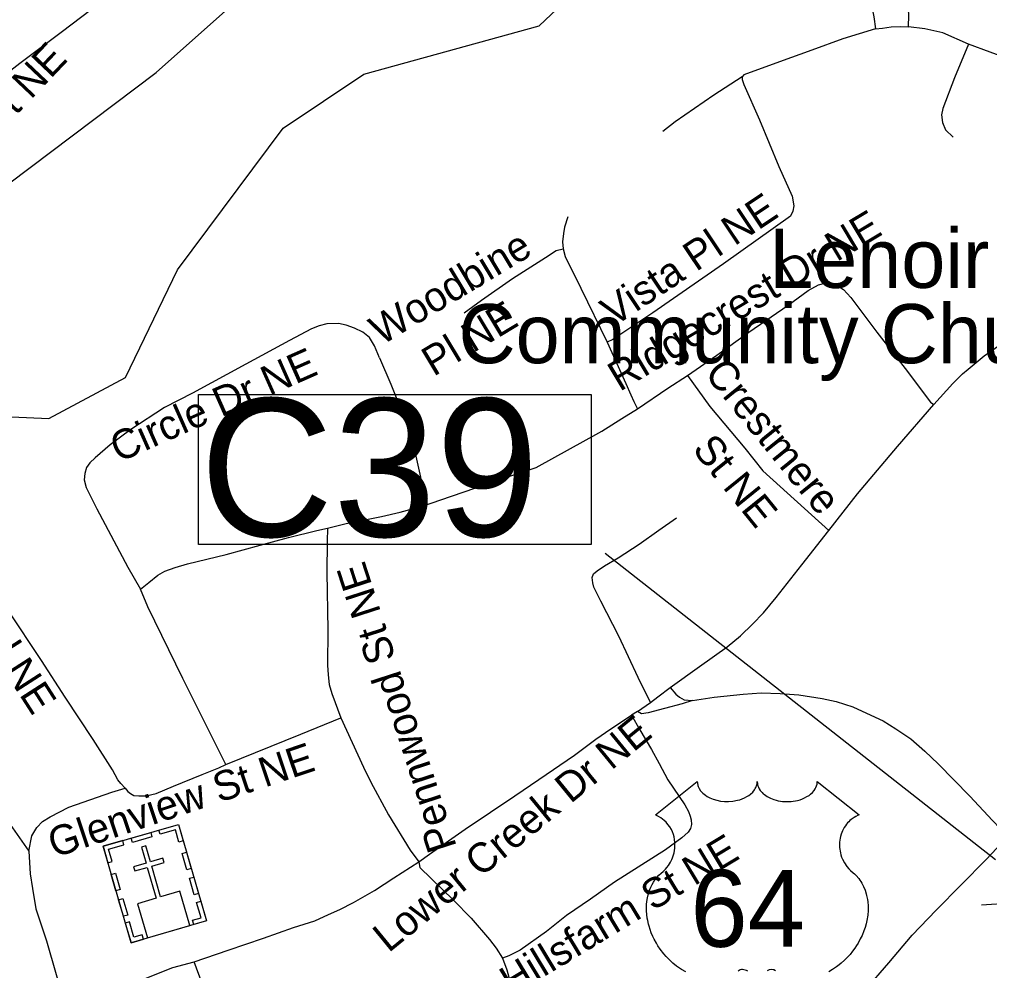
# Model space of a CAD drawing. Extents: x 1159738 to 1321356, y 736314 to 882035.
# Drawn here: x 1256109 to 1258568, y 800384 to 802795 of the extents above; entities that cross this region are included whole.
import ezdxf

# ---------------------------------------------------------------- set-up
doc = ezdxf.new("R2010")
doc.units = 0
for name, color, linetype in [('Exist Cultural Church Label', 7, 'Continuous'), ('Exist Cultural Church with Cemetary CELL', 7, 'Continuous'), ('Exist Hydrographic Creek Single Shore', 7, 'Continuous'), ('Exist Road Non-System Type 51', 7, 'Continuous'), ('Exist Road Non-System Type 51 Label', 7, 'Continuous'), ('Exist Road Primary US Shield CELL', 7, 'Continuous'), ('Exist Road Primary US Shield Number Label', 7, 'Continuous'), ('Exist Road Primary US Structure Culvert CELL', 7, 'Continuous'), ('Exist Road Primary US Structure Culvert Number Label', 7, 'Continuous'), ('Exist Road Primary US UnDivided 4 Lane Attributed', 7, 'Continuous')]:
    doc.layers.add(name, color=color, linetype=linetype)

msp = doc.modelspace()

# ---------------------------------------------------------------- linework, layer by layer
at = {"layer": 'Exist Cultural Church with Cemetary CELL'}
for points in [[(1256320.9, 800699.3), (1256512, 800754.9), (1256583.1, 800510.4), (1256392, 800454.8)], [(1256524.2, 800713.3), (1256513.3, 800710.1), (1256504.3, 800741), (1256465.4, 800729.7), (1256462.3, 800740.4), (1256512.1, 800754.9)], [(1256392, 800720), (1256441.8, 800734.5), (1256444.9, 800723.5), (1256395.2, 800709)], [(1256333, 800657.7), (1256343.9, 800660.9), (1256334.9, 800691.8), (1256373.8, 800703.1), (1256370.7, 800713.8), (1256320.9, 800699.3)], [(1256433.4, 800466.9), (1256541, 800498.2), (1256515.7, 800585.2), (1256467, 800571), (1256444.2, 800649.3), (1256475.9, 800658.5), (1256472.8, 800669), (1256441.2, 800659.8), (1256429.4, 800700.4), (1256418.3, 800697.1), (1256430, 800656.6), (1256398.2, 800647.3), (1256401.3, 800636.8), (1256433.1, 800646), (1256455.9, 800567.8), (1256408.1, 800553.8)], [(1256533.7, 800640), (1256521.6, 800681.5), (1256532.5, 800684.7), (1256544.6, 800643.1)], [(1256353.7, 800586.5), (1256341.6, 800628.1), (1256352.5, 800631.3), (1256364.6, 800589.7)], [(1256552, 800576.6), (1256539.9, 800618.2), (1256550.9, 800621.4), (1256563, 800579.8)], [(1256372.4, 800522), (1256360.3, 800563.6), (1256371.3, 800566.7), (1256383.4, 800525.1)], [(1256551.3, 800501.2), (1256548.1, 800512.2), (1256569.3, 800518.3), (1256558, 800557.2), (1256568.7, 800560.3), (1256583.1, 800510.4)], [(1256423.7, 800464.1), (1256420.5, 800475.1), (1256399.4, 800469), (1256388.1, 800507.8), (1256377.4, 800504.7), (1256391.9, 800454.9)]]:
    msp.add_lwpolyline(points, close=True, dxfattribs=at)
at = {"layer": 'Exist Hydrographic Creek Single Shore'}
for points in [[(1254586.9, 800975.1), (1254741.9, 800979.5), (1255074.5, 801200.9), (1255906.9, 801743), (1256049.8, 801789.4), (1256183.8, 801783.4), (1256377.9, 801887.9), (1256509.9, 802160.9), (1256777.9, 802519.9), (1256981.9, 802657), (1257426.8, 802779.4), (1257725.8, 803062.2), (1257812.9, 803195.1), (1257914.9, 803281.7), (1258243.9, 803442.5), (1258545.8, 803515.2), (1258809.8, 803693.7), (1258946.9, 803848.6), (1259026.9, 804030.7), (1259110.8, 804370.5), (1259135.9, 804386.4), (1259189.9, 804559.3), (1259304.8, 804790.1)], [(1254586.9, 800975.1), (1254536.8, 801317.5), (1254659.4, 801380.1), (1255057.4, 801551.4), (1255445.3, 801899.3), (1256455.8, 802661), (1256638.9, 802824.1), (1256778.8, 802900.4), (1256965.4, 803002.2), (1257029, 803040.6), (1257088.4, 803078.8), (1257228.3, 803150.9)]]:
    msp.add_lwpolyline(points, dxfattribs=at)
at = {"layer": 'Exist Road Non-System Type 51'}
for p, q in [((1258690.3, 802667.9), (1258514.7, 802733)), ((1256085.2, 800754.6), (1256132.7, 800687.4))]:
    msp.add_line(p, q, dxfattribs=at)
for points in [[(1255997.1, 802590.2), (1256016.2, 802610.3), (1256033.4, 802625.5), (1256109.8, 802684.8), (1256214.4, 802763.2), (1256365.1, 802878.1), (1256377.4, 802887)], [(1258362.4, 802777), (1258363.5, 802806), (1258362.1, 802834.5), (1258359, 802851.7), (1258350, 802867.5), (1258339.6, 802875.5), (1258324.7, 802881.2), (1258313.3, 802881.2), (1258298.4, 802876.6), (1258285.7, 802868.6), (1258275.4, 802859.4), (1258269.7, 802843.4), (1258269.7, 802828.4), (1258274.6, 802801.7), (1258279, 802771.8)], [(1258279, 802771.8), (1258196.4, 802746), (1258117.5, 802717.1), (1258035.5, 802687.6), (1257945.3, 802654.7), (1257941.3, 802649.6), (1257940.9, 802642.9), (1257945.5, 802630.6), (1257984.6, 802540.6), (1258033.7, 802422.7), (1258067.5, 802347.4), (1258072, 802322.6), (1258069.5, 802309), (1258063.4, 802296.6), (1257893.6, 802176.1), (1257714.7, 802051.6), (1257613.2, 801984.3), (1257598.6, 801977.4)], [(1258279, 802771.8), (1258296.5, 802773.5), (1258318.5, 802776.6), (1258341.2, 802777.6), (1258362.4, 802777)], [(1258514.7, 802733), (1258449.8, 802761.5), (1258404.3, 802771.8), (1258362.4, 802777)], [(1258514.7, 802733), (1258479.2, 802647.7), (1258449.5, 802569.8), (1258446.4, 802553.8), (1258448.7, 802533.9), (1258456.4, 802515.6), (1258476.2, 802497.3)], [(1257941.3, 802649.6), (1257869.3, 802603.2), (1257771.2, 802535.8), (1257739.7, 802511.5)], [(1257498.7, 802294.8), (1257490.6, 802268.9), (1257488.2, 802252.7), (1257485.4, 802231.3), (1257487, 802213.6)], [(1257236.7, 802051.6), (1257280.4, 802083.4), (1257359.2, 802139.1), (1257442.1, 802192.2), (1257469.7, 802209.9), (1257487, 802213.6)], [(1257487, 802213.6), (1257492.3, 802194.7), (1257532.3, 802113.8), (1257598.6, 801977.4)], [(1256377.1, 800846.8), (1256366, 800858.6), (1256358.8, 800868.1), (1256344.5, 800893), (1256295.8, 800970.4), (1256224.8, 801077.7), (1256164.7, 801170.2), (1256079.3, 801299), (1256003.4, 801418.9), (1255950, 801500.4), (1255890.3, 801591), (1255861.3, 801636.7), (1255848.4, 801655.4), (1255836.4, 801673), (1255807.8, 801716.1), (1255743.9, 801813.8), (1255721, 801848.5), (1255651.8, 801954.1), (1255608, 802022.2), (1255562.1, 802091.5), (1255513.5, 802166.7), (1255490.6, 802197.8)], [(1257802.3, 801892.6), (1257876.8, 801944.5), (1257957.8, 802002.4), (1258057.2, 802071.4), (1258108.7, 802108.2), (1258134.5, 802122.4), (1258150.6, 802126.5), (1258161.7, 802127), (1258174.3, 802125.4), (1258184.3, 802119.6), (1258198, 802111.2), (1258216.4, 802090.7), (1258282.1, 802002.7), (1258354.1, 801910.2), (1258418.7, 801825.2), (1258426.8, 801819.1)], [(1258426.8, 801819.1), (1258474.9, 801872.5), (1258499.5, 801897.2), (1258514.1, 801909.2), (1258554, 801942.7), (1258610.4, 801981.2), (1258682.3, 802019.5), (1258727.3, 802039.1)], [(1257021.7, 801937.8), (1257009.3, 801968), (1256996.1, 801989), (1256979.2, 802002.6), (1256958.6, 802012.9), (1256937.6, 802020.8), (1256917.4, 802024.5), (1256888.1, 802023.7), (1256869.1, 802018.3), (1256849.7, 802010.9), (1256793.2, 801981.2), (1256683.3, 801921.8), (1256547.7, 801848), (1256476.8, 801811.3), (1256391.2, 801756.2), (1256338.8, 801717.4), (1256301.3, 801684.3), (1256287.3, 801671.2), (1256279.1, 801659.7), (1256274.5, 801644), (1256273.3, 801627.9), (1256277.8, 801609.3), (1256305.5, 801554.8), (1256383.8, 801406.9), (1256415.5, 801351)], [(1257598.6, 801977.4), (1257645.7, 801872.4), (1257659.2, 801843.6), (1257666.1, 801827), (1257676, 801808)], [(1257021.7, 801937.8), (1257050.4, 801870.5), (1257079, 801799.3), (1257100.4, 801743.9), (1257111.9, 801696), (1257125.5, 801634.7), (1257133.4, 801562.4)], [(1257676, 801808), (1257752.8, 801860.4), (1257802.3, 801892.6)], [(1257802.3, 801892.6), (1257859, 801814.1), (1257948.1, 801708.4), (1257993.4, 801650.8), (1258160.6, 801499.9)], [(1258160.6, 801499.9), (1258233.3, 801592.5), (1258334.6, 801712.9), (1258426.8, 801819.1)], [(1257133.4, 801562.4), (1257177.1, 801577.7), (1257322.5, 801627.6), (1257380.1, 801646.5), (1257418.7, 801659.5), (1257585.3, 801751.9), (1257635.6, 801784.1), (1257676, 801808)], [(1256890.3, 801505.7), (1256937.6, 801517.2), (1257027.1, 801535.3), (1257073.7, 801546), (1257108.3, 801556), (1257133.4, 801562.4)], [(1257708.7, 801064), (1257677.4, 801127.2), (1257628.4, 801232.1), (1257583, 801320.6), (1257565.3, 801356.6), (1257562.1, 801367.6), (1257561.1, 801380.6), (1257564.2, 801390), (1257573.6, 801397.9), (1257592.4, 801410.4), (1257626.3, 801430.8), (1257679.9, 801464.9), (1257730, 801500.4), (1257774.3, 801532.2)], [(1256415.5, 801351), (1256436.6, 801368.3), (1256460.1, 801386.9), (1256477.4, 801396.4), (1256503.8, 801406.3), (1256535.2, 801415.4), (1256632.7, 801439.3), (1256718.9, 801462.4), (1256790.7, 801481.8), (1256863.1, 801499.9), (1256890.3, 801505.7)], [(1256890.3, 801505.7), (1256888.9, 801472.2), (1256888.1, 801393.7), (1256890.6, 801248), (1256889.8, 801158.6), (1256891.8, 801133.8), (1256894.3, 801109.9), (1256900.5, 801086.7), (1256923.6, 801025.4)], [(1257758.6, 801101.5), (1257833.2, 801154.8), (1257903.1, 801205.4), (1257936.5, 801233.1), (1257967.3, 801262.8), (1257994.9, 801291.5), (1258027.6, 801329.9), (1258092.3, 801413), (1258160.6, 801499.9)], [(1256632.6, 800906.8), (1256522.8, 801125), (1256434.9, 801306.6), (1256415.5, 801351)], [(1257708.7, 801064), (1257727.3, 801078), (1257758.6, 801101.5)], [(1257758.6, 801101.5), (1257773, 801084.6), (1257782, 801077.2), (1257794, 801070.3), (1257815, 801069.2)], [(1257815, 801069.2), (1257870.1, 801077.2), (1257943.4, 801085.1), (1257989.5, 801088), (1258037.2, 801086.3), (1258084.9, 801083.4), (1258143.5, 801074.3), (1258178.9, 801066.8), (1258221.5, 801052.6), (1258256.2, 801037.2), (1258298.3, 801017.3), (1258330.7, 800997.4), (1258368.6, 800971.4), (1258403.8, 800940.1), (1258437.4, 800908.3), (1258518.5, 800826.6), (1258575.9, 800764.7), (1258614.2, 800724.1)], [(1257815, 801069.2), (1257789, 801060.1), (1257744.5, 801048.8), (1257702.7, 801038), (1257685.6, 801035.1), (1257675.4, 801041.4)], [(1257675.4, 801041.4), (1257708.7, 801064)], [(1256632.6, 800906.8), (1256822.3, 800984), (1256923.6, 801025.4)], [(1256923.6, 801025.4), (1256981.3, 800899.8), (1256999.4, 800862), (1257044.8, 800779.4), (1257099.6, 800689.2), (1257121, 800660.3)], [(1257121, 800660.3), (1257148.1, 800679), (1257238.9, 800742.6), (1257302.7, 800785.8), (1257364.6, 800827.5), (1257425.6, 800868.8), (1257515.7, 800930.5), (1257570.2, 800970.5), (1257608.5, 800997.2), (1257660.6, 801031.4)], [(1257660.6, 801031.4), (1257681.9, 800994.9), (1257711.4, 800944.4), (1257730.6, 800909), (1257752.9, 800867.7), (1257795.7, 800804.4), (1257805.2, 800787.6), (1257809.6, 800776), (1257812, 800766.5), (1257812.8, 800754.3), (1257809.9, 800744.3), (1257804.4, 800735.3), (1257788.1, 800720.4), (1257746.8, 800690.6), (1257617.5, 800608.2), (1257556.3, 800565.3), (1257495.4, 800524.1), (1257444.9, 800483.4), (1257378.2, 800436.4), (1257349.4, 800421.7), (1257333.7, 800415.9)], [(1257675.4, 801041.4), (1257660.6, 801031.4)], [(1256377.1, 800846.8), (1256384.2, 800838.1), (1256390.4, 800832.8), (1256399, 800828.5), (1256411.9, 800827.1), (1256430.4, 800827.2), (1256455.7, 800832.9), (1256499.7, 800851.5), (1256572.2, 800881.2), (1256614.5, 800898.2), (1256632.6, 800906.8)], [(1256132.7, 800687.4), (1256140.8, 800725.7), (1256152.8, 800746.7), (1256167.1, 800762), (1256186.6, 800773.8), (1256234.3, 800798.5), (1256306.9, 800823.9), (1256343.6, 800836.8), (1256377.1, 800846.8)], [(1256132.7, 800687.4), (1256136.5, 800629.7), (1256141.8, 800592), (1256151, 800540.6), (1256178, 800459.3), (1256224.6, 800294.7)], [(1256552.2, 800406.3), (1256637.8, 800436.2), (1256727.9, 800466.6), (1256803.6, 800493.1), (1256857.5, 800510.7), (1256892.3, 800526.2), (1256921, 800538.9), (1256956.2, 800557.1), (1257009.2, 800586.9), (1257058.4, 800619.5), (1257121, 800660.3)], [(1257121, 800660.3), (1257124.1, 800645.5), (1257209.7, 800562.7), (1257254.3, 800516.9), (1257300.7, 800463.3), (1257317.7, 800441.3), (1257333.7, 800415.9)], [(1257333.7, 800415.9), (1257344.2, 800386.6), (1257349.8, 800367.2), (1257352, 800350.7), (1257351.4, 800329.6), (1257343.7, 800304.8), (1257333.2, 800287.1), (1257320.5, 800272.7), (1257303.9, 800259), (1257248.1, 800229.1), (1257094.7, 800149.8), (1256968.2, 800096.2), (1256723.8, 799988), (1256704.6, 799978.4)], [(1256224.6, 800294.7), (1256290.3, 800314.8), (1256427.5, 800363.9), (1256497.5, 800392.1), (1256552.2, 800406.3)], [(1256704.6, 799978.4), (1256685.7, 800036.1), (1256662.8, 800106.6), (1256636.9, 800180.7), (1256587.9, 800310.9), (1256572.2, 800351.6), (1256552.2, 800406.3)]]:
    msp.add_lwpolyline(points, dxfattribs=at)
at = {"layer": 'Exist Road Primary US Shield CELL'}
for points in [[(1257797.9, 800381), (1257787.3, 800387.1), (1257774.9, 800395.7), (1257765.5, 800403.3), (1257758.6, 800409.5), (1257748.5, 800419.8), (1257742.6, 800426.5), (1257733.3, 800438.6), (1257727.3, 800447.3), (1257723.5, 800453.7), (1257717.8, 800464), (1257714.7, 800470.5), (1257710.7, 800479.9), (1257707.5, 800488.5), (1257704.9, 800496.6), (1257703.5, 800501.9), (1257701.5, 800511), (1257700.2, 800517.4), (1257699.1, 800526.3), (1257698.4, 800535.6), (1257698.3, 800544.2), (1257698.5, 800551.4), (1257699.3, 800559.8), (1257700.7, 800568.6), (1257702.4, 800576.2), (1257704, 800581.7), (1257706.2, 800588.3), (1257709.2, 800595.7), (1257712.7, 800602.7), (1257716.1, 800608.6), (1257720.3, 800614.8), (1257724.4, 800620.2), (1257729.8, 800626.1), (1257735.5, 800631.5), (1257740.7, 800635.7), (1257746.8, 800641.7), (1257750, 800645.4), (1257753.9, 800650.4), (1257757, 800655.1), (1257759.4, 800659.4), (1257762.6, 800665.6), (1257764.6, 800670.2), (1257767, 800677.4), (1257768.3, 800682.4), (1257769.5, 800688.9), (1257770.3, 800695), (1257770.6, 800702.6), (1257770.5, 800708.8), (1257769.6, 800716.2), (1257768.3, 800723.2), (1257766.6, 800729.4), (1257764, 800736.4), (1257761.5, 800741.6), (1257757.5, 800748.5), (1257752.9, 800755), (1257748.3, 800760.3), (1257743.6, 800765), (1257739, 800768.5), (1257734.7, 800771.6), (1257729.3, 800774.8), (1257724.1, 800777.4), (1257720.9, 800778.7), (1257827.1, 800863.4), (1257827.4, 800859), (1257828.5, 800853.8), (1257829.3, 800851.1), (1257831.7, 800845.9), (1257835.8, 800839.8), (1257841.4, 800833.9), (1257847.7, 800828.7), (1257852, 800825.9), (1257859.2, 800822), (1257867.5, 800818.6), (1257876.6, 800815.9), (1257886, 800814), (1257896.2, 800812.9), (1257906.3, 800812.7), (1257917.2, 800813.5), (1257929.3, 800815.9), (1257934.9, 800817.3), (1257941.1, 800819.4), (1257946.9, 800821.8), (1257953.2, 800825.2), (1257958.3, 800828.5), (1257962.3, 800831.4), (1257967.9, 800836.8), (1257972.4, 800842.4), (1257974.3, 800845.5), (1257975.9, 800848.5), (1257978.1, 800854.9), (1257978.8, 800857.7), (1257979.2, 800863.6), (1257979.6, 800858.7), (1257980.1, 800855.6), (1257980.9, 800852.6), (1257982.2, 800849.4), (1257984.4, 800844.9), (1257986.9, 800841.1), (1257991.7, 800835.5), (1257994.6, 800832.7), (1257997.3, 800830.5), (1258004.5, 800825.6), (1258013, 800821.3), (1258017.1, 800819.5), (1258021.4, 800818), (1258026.8, 800816.4), (1258032.4, 800815), (1258037.9, 800814.1), (1258043.5, 800813.3), (1258049.3, 800812.8), (1258054, 800812.7), (1258059.8, 800812.8), (1258065.1, 800813.1), (1258070.6, 800813.7), (1258076.6, 800814.7), (1258081.5, 800815.8), (1258087.9, 800817.5), (1258093.6, 800819.6), (1258098.7, 800821.8), (1258105.3, 800825.2), (1258110.6, 800828.5), (1258114.5, 800831.7), (1258119.2, 800835.9), (1258123.6, 800841), (1258126.1, 800844.7), (1258128, 800848.6), (1258129.7, 800852.6), (1258130.7, 800856.9), (1258131.2, 800860.6), (1258131.3, 800863.7), (1258237.6, 800779.1), (1258235.1, 800778.1), (1258229.3, 800775.3), (1258224.7, 800772.6), (1258217.4, 800767.4), (1258214.3, 800764.6), (1258211.1, 800761.7), (1258208.2, 800758.5), (1258205.7, 800755.6), (1258202.6, 800751.3), (1258199.9, 800747), (1258197.2, 800742.3), (1258195.2, 800738.2), (1258191.9, 800729.7), (1258190.4, 800724.3), (1258189.3, 800719.7), (1258188.1, 800710.2), (1258187.8, 800705.7), (1258187.8, 800701.2), (1258188, 800696.5), (1258188.5, 800692), (1258189.3, 800687.3), (1258190, 800683.2), (1258191.4, 800678.1), (1258193.2, 800672.2), (1258195.6, 800666.5), (1258200.4, 800657.2), (1258206.7, 800647.8), (1258211.1, 800642.5), (1258215.5, 800638), (1258222.1, 800632.5), (1258225.6, 800629.3), (1258229.7, 800625.3), (1258236.4, 800617.5), (1258239.1, 800613.9), (1258241.8, 800609.8), (1258244.3, 800605.6), (1258246.8, 800601.1), (1258248.8, 800597.1), (1258252.6, 800588), (1258255.3, 800579.2), (1258256.5, 800574.5), (1258258.5, 800564.1), (1258259.3, 800558.9), (1258260.1, 800548.8), (1258260.1, 800536.5), (1258259.2, 800524.8), (1258257, 800511.2), (1258255.2, 800503), (1258252.4, 800493.5), (1258249.7, 800485.3), (1258244.8, 800473.2), (1258240.5, 800464.4), (1258234.9, 800454.1), (1258231.1, 800447.9), (1258226.6, 800441.2), (1258221, 800433.5), (1258214.5, 800425.4), (1258206.7, 800416.8), (1258200.3, 800410.4), (1258192, 800403), (1258187, 800398.9), (1258179.9, 800393.5), (1258170.1, 800386.9), (1258160.4, 800381.3)], [(1257955.5, 800382.7), (1257952.1, 800384.5), (1257949, 800385.7), (1257945.2, 800386.6), (1257942, 800386.9), (1257939.4, 800386.8), (1257935.9, 800386), (1257931.1, 800382.5)], [(1258025.3, 800384), (1258021.5, 800386), (1258019.4, 800386.6), (1258014.3, 800386.8), (1258009.6, 800385.8), (1258004.7, 800383.9)]]:
    msp.add_lwpolyline(points, dxfattribs=at)
at = {"layer": 'Exist Road Primary US Structure Culvert CELL'}
msp.add_line((1258547.8, 800550.6), (1258630.9, 800556.4), dxfattribs=at)
at = {"layer": 'Exist Road Primary US Structure Culvert Number Label'}
msp.add_line((1258583.5, 800664.8), (1257593.8, 801441.4), dxfattribs=at)
msp.add_lwpolyline([(1256563.2, 801844.4), (1257558.6, 801844.4), (1257558.6, 801464.6), (1256563.2, 801464.6)], close=True, dxfattribs=at)
at = {"layer": 'Exist Road Primary US UnDivided 4 Lane Attributed'}
msp.add_lwpolyline([(1258252.8, 800334.6), (1258312.8, 800403.7), (1258371.9, 800473.7), (1258433, 800537.5), (1258559.6, 800665.5), (1258614.2, 800724.1)], dxfattribs=at)

# ---------------------------------------------------------------- texts
at = {"layer": 'Exist Cultural Church Label'}
for s, p in [('Lenoir', (1258009.7, 802114.9)), ('Community Church', (1257221.9, 801923.9))]:
    msp.add_text(s, height=150, dxfattribs=at).set_placement(p)
at = {"layer": 'Exist Road Non-System Type 51 Label'}
for s, rotation, p in [('Pennell St NE', 46.5252, (1255804.2, 802238.9)), ('Vista Pl NE', 33.7827, (1257615.7, 802015.2)), ('Ridgecrest Dr NE', 30.8818, (1257630.4, 801850.9)), ('Woodbine', 31.0344, (1257026.6, 801968)), ('Pl NE', 31.0344, (1257158.7, 801889)), ('Circle Dr NE', 23.8857, (1256360.3, 801671.3)), ('Crestmere', 308.9835, (1257843.2, 801897.3)), ('St NE', 308.9835, (1257812.5, 801704.8)), ('Powell Rd NE', 302.7261, (1255808.8, 801548.7)), ('Pennwood St NE', 107.9312, (1257218.2, 800698.7)), ('Lower Creek Dr NE', 39.3434, (1257044.7, 800427.8)), ('Glenview St NE', 18.5254, (1256197.1, 800669.4)), ('Hillsfarm St NE', 31.1196, (1257356.5, 800318.4))]:
    msp.add_text(s, height=75, rotation=rotation, dxfattribs=at).set_placement(p)
at = {"layer": 'Exist Road Primary US Shield Number Label'}
msp.add_text('64', height=195, dxfattribs=at).set_placement((1257810, 800444.6))
at = {"layer": 'Exist Road Primary US Structure Culvert Number Label'}
msp.add_text('C39', height=350, dxfattribs=at).set_placement((1256566.5, 801484.4))

doc.saveas('drawing.dxf')
